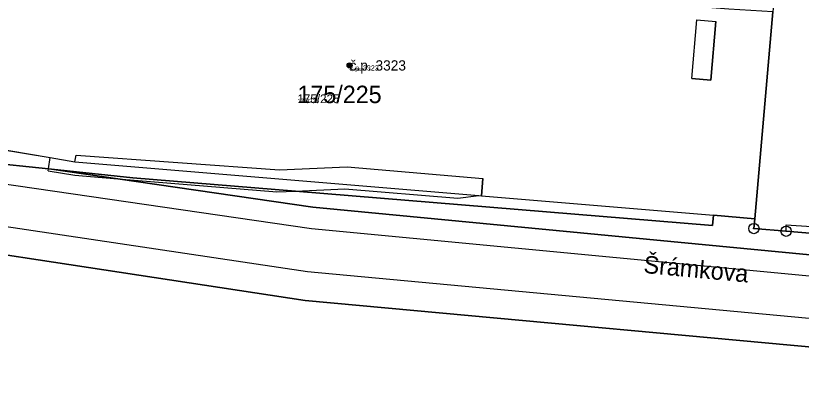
# Model space of a CAD drawing. Extents: x -759873 to -758487, y -975024 to -973516.
# Drawn here: x -759721.2 to -759644.6, y -974770.4 to -974733.2 of the extents above; entities that cross this region are included whole.
import ezdxf

# ---------------------------------------------------------------- set-up
doc = ezdxf.new("R2010")
doc.units = 0
for name, color, linetype in [('KAT_02_hranice parcel', 7, 'Continuous'), ('KAT_03_1000_st čísla parcelní', 7, 'Continuous'), ('KAT_03_1000_čísla popisná', 7, 'Continuous'), ('KAT_03_250_st čísla parcelní', 7, 'Continuous'), ('KAT_03_250_čísla popisná', 7, 'Continuous'), ('KAT_03_500_st čísla parcelní', 7, 'Continuous'), ('KAT_03_500_čísla popisná', 7, 'Continuous'), ('KAT_04_vnitřní kresba', 7, 'Continuous'), ('KAT_07_1000_značky budov', 7, 'Continuous'), ('KAT_07_250_značky budov', 7, 'Continuous'), ('KAT_07_500_značky budov', 7, 'Continuous'), ('KAT_11_značky bodu BP', 7, 'Continuous'), ('KAT_13_popis', 7, 'Continuous'), ('KAT_14_plocha_budovy', 7, 'Continuous'), ('KAT_14_plocha_pozemek', 7, 'Continuous')]:
    doc.layers.add(name, color=color, linetype=linetype)

msp = doc.modelspace()

# ---------------------------------------------------------------- linework, layer by layer
at = {"layer": 'KAT_02_hranice parcel'}
msp.add_line((-759649.17, -974753.04), (-759647.39, -974732.84), dxfattribs=at)
for points in [[(-759738.11, -974745.25), (-759736.82, -974745.57), (-759724.35, -974747.51), (-759718.05, -974748.17), (-759717.74, -974748.2)], [(-759632.24, -974766.61), (-759693, -974761.02), (-759748.53, -974752.57), (-759765.29, -974749.94), (-759777.22, -974746.13)], [(-759649.17, -974753.04), (-759653.2, -974752.71), (-759653.28, -974753.71), (-759693.97, -974750.34), (-759709.81, -974749.04), (-759717.74, -974748.2)], [(-759717.74, -974748.2), (-759711.27, -974749.14), (-759692.25, -974751.9), (-759582.09, -974762.5), (-759499.92, -974767.02), (-759477.49, -974765.76)], [(-759560.6, -974761.29), (-759572.03, -974760.36), (-759609.16, -974757.26), (-759640.37, -974754.73), (-759646.11, -974754.26), (-759649.25, -974754), (-759649.17, -974753.04)]]:
    msp.add_lwpolyline(points, dxfattribs=at)
at = {"layer": 'KAT_03_1000_čísla popisná'}
msp.add_circle((-759688.68, -974738.08), 0.25, dxfattribs=at)
at = {"layer": 'KAT_03_250_čísla popisná'}
msp.add_circle((-759688.68, -974738.08), 0.0625, dxfattribs=at)
at = {"layer": 'KAT_03_500_čísla popisná'}
msp.add_circle((-759688.68, -974738.08), 0.125, dxfattribs=at)
at = {"layer": 'KAT_04_vnitřní kresba'}
for p, q in [((-759655.29, -974739.36), (-759654.8, -974733.62)), ((-759654.8, -974733.62), (-759652.96, -974733.78)), ((-759653.45, -974739.51), (-759652.96, -974733.78)), ((-759655.29, -974739.36), (-759653.45, -974739.51)), ((-759730.01, -974745.03), (-759717.87, -974747.08)), ((-759740.7, -974746.96), (-759692.41, -974754)), ((-759718.05, -974748.17), (-759717.87, -974747.08)), ((-759717.87, -974747.08), (-759715.46, -974747.48)), ((-759715.46, -974747.48), (-759715.33, -974746.83)), ((-759715.33, -974746.83), (-759695.52, -974748.27)), ((-759715.46, -974747.48), (-759676.08, -974750.77)), ((-759695.52, -974748.27), (-759688.92, -974747.99)), ((-759688.92, -974747.99), (-759675.67, -974749.13)), ((-759718.08, -974748.37), (-759718.05, -974748.17)), ((-759718.08, -974748.37), (-759715.49, -974748.79)), ((-759715.49, -974748.79), (-759711.27, -974749.14)), ((-759750, -974749.64), (-759692.8, -974758.18)), ((-759711.27, -974749.14), (-759695.78, -974750.43)), ((-759675.8, -974750.8), (-759675.67, -974749.13)), ((-759695.78, -974750.43), (-759693.97, -974750.34)), ((-759693.97, -974750.34), (-759689.13, -974750.12)), ((-759689.13, -974750.12), (-759678.12, -974751.03)), ((-759678.12, -974751.03), (-759676.08, -974750.77)), ((-759676.08, -974750.77), (-759675.8, -974750.8)), ((-759675.8, -974750.8), (-759653.2, -974752.71)), ((-759692.41, -974754), (-759582.2, -974764.5)), ((-759646.11, -974754.26), (-759646.1, -974753.65)), ((-759646.1, -974753.65), (-759643.64, -974753.81)), ((-759692.8, -974758.18), (-759582.51, -974768.44))]:
    msp.add_line(p, q, dxfattribs=at)
at = {"layer": 'KAT_07_1000_značky budov'}
msp.add_circle((-759688.687, -974738.079), 0.175, dxfattribs=at)
at = {"layer": 'KAT_07_250_značky budov'}
msp.add_circle((-759688.682, -974738.08), 0.0437, dxfattribs=at)
at = {"layer": 'KAT_07_500_značky budov'}
msp.add_circle((-759688.683, -974738.08), 0.0875, dxfattribs=at)
at = {"layer": 'KAT_11_značky bodu BP'}
for centre, radius in [((-759649.25, -974754), 0.5), ((-759649.25, -974754), 0.0303), ((-759646.11, -974754.26), 0.5), ((-759646.11, -974754.26), 0.0303)]:
    msp.add_circle(centre, radius, dxfattribs=at)
at = {"layer": 'KAT_14_plocha_budovy'}
for points in [[(-759649.17, -974753.04), (-759647.39, -974732.84), (-759651.7, -974732.58), (-759689.46, -974729.57), (-759713.77, -974727.35), (-759726.51, -974725.1), (-759726.59, -974725.59), (-759728.33, -974735.39), (-759728.82, -974738.28), (-759730.01, -974745.03), (-759717.87, -974747.08), (-759715.46, -974747.48), (-759715.33, -974746.83), (-759695.52, -974748.27), (-759688.92, -974747.99), (-759675.67, -974749.13), (-759675.8, -974750.8), (-759653.2, -974752.71)], [(-759655.29, -974739.36), (-759654.8, -974733.62), (-759652.96, -974733.78), (-759653.45, -974739.51)]]:
    msp.add_lwpolyline(points, close=True, dxfattribs=at)
at = {"layer": 'KAT_14_plocha_pozemek'}
for points in [[(-759717.74, -974748.2), (-759709.81, -974749.04), (-759693.97, -974750.34), (-759653.28, -974753.71), (-759653.2, -974752.71), (-759649.17, -974753.04), (-759647.39, -974732.84), (-759651.7, -974732.58), (-759689.46, -974729.57), (-759713.77, -974727.35), (-759713.66, -974725.35), (-759721.81, -974724.63), (-759755.53, -974721.94), (-759761.57, -974738.05), (-759758.82, -974739.02), (-759753.8, -974740.79), (-759753.56, -974740.87), (-759749.15, -974742.25), (-759745.36, -974743.44), (-759743.05, -974744.02), (-759738.11, -974745.25), (-759736.82, -974745.57), (-759724.35, -974747.51), (-759718.05, -974748.17)], [(-759560.55, -974760.58), (-759560.5, -974759.95), (-759560.36, -974758.15), (-759559.43, -974745.94), (-759559.31, -974744.32), (-759554.53, -974744.73), (-759554.44, -974743.54), (-759579.98, -974738.48), (-759581.47, -974738.34), (-759581.26, -974735.71), (-759585.63, -974736), (-759602.12, -974734.54), (-759603.65, -974734.41), (-759609.62, -974733.88), (-759631.63, -974732.18), (-759647.22, -974730.88), (-759647.39, -974732.84), (-759649.17, -974753.04), (-759649.25, -974754), (-759646.11, -974754.26), (-759640.37, -974754.73), (-759609.16, -974757.26), (-759572.03, -974760.36), (-759560.6, -974761.29)]]:
    msp.add_lwpolyline(points, close=True, dxfattribs=at)
for points in [[(-759582.09, -974762.5), (-759692.25, -974751.9), (-759711.27, -974749.14), (-759717.74, -974748.2), (-759718.05, -974748.17), (-759724.35, -974747.51), (-759736.82, -974745.57), (-759738.11, -974745.25), (-759742.91, -974744.55), (-759749.66, -974743.57), (-759750.76, -974743.47), (-759752.97, -974743.27), (-759758.36, -974742.79), (-759763.29, -974742.35), (-759776.49, -974737.26), (-759776.57, -974738.23), (-759777.13, -974745.1), (-759777.22, -974746.13), (-759765.29, -974749.94), (-759748.53, -974752.57), (-759693, -974761.02), (-759632.24, -974766.61), (-759622.27, -974767.52), (-759582.59, -974771.17)], [(-759629.53, -974775.06), (-759629.82, -974770.06), (-759631.29, -974767.42), (-759632.24, -974766.61), (-759693, -974761.02), (-759748.53, -974752.57), (-759765.29, -974749.94), (-759777.22, -974746.13), (-759778.51, -974759.27), (-759779, -974768.63), (-759779.06, -974769.72), (-759779.44, -974777.04)], [(-759572.03, -974760.36), (-759609.16, -974757.26), (-759640.37, -974754.73), (-759646.11, -974754.26), (-759649.25, -974754), (-759649.17, -974753.04), (-759653.2, -974752.71), (-759653.28, -974753.71), (-759693.97, -974750.34), (-759709.81, -974749.04), (-759717.74, -974748.2), (-759711.27, -974749.14), (-759692.25, -974751.9), (-759582.09, -974762.5)]]:
    msp.add_lwpolyline(points, dxfattribs=at)

# ---------------------------------------------------------------- texts
at = {"layer": 'KAT_03_1000_st čísla parcelní'}
msp.add_text('175/225', height=1.7, dxfattribs=at).set_placement((-759693.77, -974741.76))
at = {"layer": 'KAT_03_1000_čísla popisná'}
msp.add_text('č.p. 3323', height=1, dxfattribs=at).set_placement((-759688.68, -974738.58))
at = {"layer": 'KAT_03_250_st čísla parcelní'}
msp.add_text('175/225', height=0.425, dxfattribs=at).set_placement((-759693.77, -974741.76))
at = {"layer": 'KAT_03_250_čísla popisná'}
msp.add_text('č.p. 3323', height=0.25, dxfattribs=at).set_placement((-759688.68, -974738.58))
at = {"layer": 'KAT_03_500_st čísla parcelní'}
msp.add_text('175/225', height=0.85, dxfattribs=at).set_placement((-759693.77, -974741.76))
at = {"layer": 'KAT_03_500_čísla popisná'}
msp.add_text('č.p. 3323', height=0.5, dxfattribs=at).set_placement((-759688.68, -974738.58))
at = {"layer": 'KAT_13_popis'}
msp.add_text('Šrámkova', height=1.7, rotation=354.74351, dxfattribs=at).set_placement((-759660.058, -974758.329))

doc.saveas('drawing.dxf')
